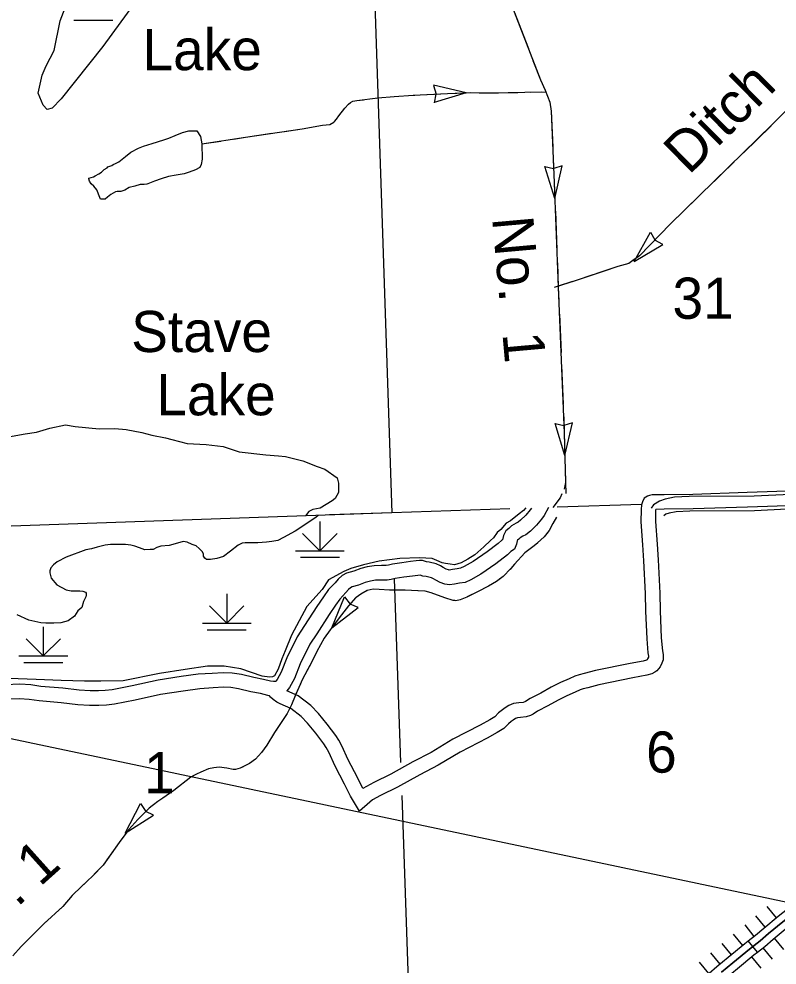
# Model space of a CAD drawing. Extents: x -117616 to 64730, y 54117 to 789866.
# Drawn here: x 63430.7 to 63586.3, y 54986.7 to 55180.9 of the extents above; entities that cross this region are included whole.
import ezdxf

# ---------------------------------------------------------------- set-up
doc = ezdxf.new("R2010")
doc.units = 0
for name, color, linetype in [('2', 7, 'Continuous'), ('29', 7, 'Continuous'), ('35', 7, 'Continuous'), ('4', 7, 'Continuous'), ('43', 7, 'Continuous'), ('44', 7, 'Continuous'), ('45', 7, 'Continuous'), ('46', 7, 'Continuous'), ('47', 7, 'Continuous'), ('5', 7, 'Continuous'), ('R_Dimension', 7, 'Continuous')]:
    doc.layers.add(name, color=color, linetype=linetype)

msp = doc.modelspace()

# ---------------------------------------------------------------- linework, layer by layer
at = {"layer": '2'}
for points in [[(63558.45, 55081.23), (63541.15, 55080.65)], [(63507.23, 55079.51), (63403.69, 55075.86), (63360.41, 55074.52)], [(63507.23, 55079.51), (63494.42, 55079.06)], [(63531.47, 55080.32), (63507.23, 55079.51)]]:
    msp.add_lwpolyline(points, dxfattribs=at)
at = {"layer": '29'}
for p, q in [((63584.21, 54998.7), (63586.12, 54996.39)), ((63581.9, 54996.79), (63583.81, 54994.48)), ((63579.67, 54994.91), (63581.54, 54992.56)), ((63579.67, 54994.91), (63581.54, 54992.56)), ((63574.97, 54991.11), (63576.86, 54988.79)), ((63577.29, 54993.01), (63579.19, 54990.68)), ((63585.72, 54992.17), (63587.64, 54989.86)), ((63572.63, 54989.2), (63574.53, 54986.88)), ((63572.63, 54989.2), (63574.53, 54986.88)), ((63583.41, 54990.22), (63585.28, 54987.87)), ((63583.41, 54990.22), (63585.28, 54987.87)), ((63570.35, 54987.27), (63572.25, 54984.94)), ((63581.08, 54988.35), (63582.97, 54986.02))]:
    msp.add_line(p, q, dxfattribs=at)
msp.add_lwpolyline([(63596.66, 55003.11), (63595.2, 55001.98), (63592.81, 55000.01), (63589.39, 54997.08), (63587.47, 54995.56), (63584.53, 54993.13), (63582.82, 54991.66), (63580.62, 54989.91), (63577.22, 54987.14), (63574.88, 54985.23)], dxfattribs=at)
at = {"layer": '35'}
for points in [[(63451.21, 55151.52), (63452.57, 55152.61), (63453.66, 55153.53), (63455.24, 55154.35), (63456.27, 55154.73), (63458.06, 55155.33), (63460.45, 55156.04), (63461.49, 55156.42), (63462.79, 55156.96), (63464.26, 55157.56), (63465.56, 55157.94), (63466.65, 55157.94), (63467.2, 55157.89), (63467.96, 55156.74), (63468.23, 55155.22), (63468.28, 55152.12), (63468.12, 55150.98), (63467.85, 55150.38), (63466.92, 55149.89), (63465.67, 55149.45), (63464.59, 55149.07), (63463.01, 55148.8), (63461.43, 55148.53), (63459.91, 55148.09), (63458.5, 55147.55)], [(63458.5, 55147.55), (63457.19, 55147.01), (63456.98, 55146.95), (63456.38, 55146.9), (63455.62, 55146.9), (63454.47, 55146.57), (63453.33, 55146.3), (63452.41, 55145.75), (63451.65, 55145.48), (63450.89, 55145.48), (63450.51, 55145.37), (63449.58, 55144.83), (63448.87, 55144.29), (63448.39, 55143.85), (63447.84, 55143.85), (63447.46, 55143.91), (63447.19, 55144.56), (63446.86, 55145.48), (63446.7, 55145.81), (63446.05, 55146.52), (63445.56, 55147.06), (63445.18, 55147.55), (63445.07, 55148.04), (63445.07, 55148.15), (63445.07, 55148.2), (63445.99, 55148.47), (63446.32, 55148.64), (63447.14, 55149.07), (63447.68, 55149.45), (63448.22, 55150), (63448.82, 55150.32), (63448.98, 55150.49), (63449.74, 55150.76), (63450.02, 55150.98), (63450.51, 55151.19), (63451.21, 55151.52)], [(63428.57, 55095.08), (63431.96, 55095.73), (63434.28, 55096.08), (63437.02, 55096.86), (63440.25, 55097.56), (63442.28, 55097.21), (63447.2, 55096.75), (63450.42, 55096.84), (63452.71, 55096.62), (63455.9, 55096), (63458.01, 55095.44), (63460.78, 55094.9), (63462.08, 55094.54), (63465.25, 55093.73), (63469.12, 55093.52), (63472.63, 55093.1), (63475.93, 55092.04), (63481.37, 55091.43), (63484.01, 55091.2), (63485.43, 55091.09), (63489, 55090.14), (63491.89, 55088.99), (63493.51, 55088.46), (63496.01, 55086.68), (63496.31, 55085.61), (63496.32, 55083.68), (63495.61, 55082.42), (63494.98, 55081.93), (63492.52, 55080.45), (63491.05, 55080.15), (63490.24, 55079.77), (63489.52, 55078.88)], [(63542.11, 55083.42), (63541.78, 55082.57), (63540.31, 55080.62)], [(63542.11, 55083.42), (63541.78, 55082.57), (63540.31, 55080.62)], [(63492.14, 55078.97), (63491.63, 55078.55), (63487.41, 55075.71), (63484.98, 55074.41), (63483.86, 55073.82), (63482.6, 55073.64), (63481.52, 55073.51), (63479.77, 55073.33), (63477.88, 55073.33), (63477.16, 55073.33), (63476.49, 55073.24), (63475.68, 55072.88), (63474.1, 55071.66), (63472.71, 55070.54), (63471.32, 55070.14), (63470.01, 55069.91), (63469.21, 55069.91), (63468.89, 55070.18), (63468.62, 55070.59), (63468.58, 55071.08), (63468.31, 55071.53), (63467.68, 55072.2), (63467.05, 55072.7), (63466.24, 55073.01), (63465.21, 55073.51), (63464.4, 55073.6), (63463.23, 55073.24), (63461.56, 55072.79), (63459.86, 55072.65), (63459, 55072.38), (63458.28, 55071.98), (63457.61, 55071.98), (63456.58, 55071.89), (63455.45, 55072.29), (63454.51, 55072.65), (63453.65, 55072.88), (63452.58, 55072.97), (63451.36, 55072.97), (63449.52, 55073.01), (63448.4, 55072.83), (63446.78, 55072.47), (63445.61, 55072.11), (63444.44, 55071.88)], [(63444.44, 55071.88), (63440.38, 55070.42), (63438.53, 55069.42), (63437.77, 55068.8), (63437.23, 55068.19), (63437.08, 55067.57), (63437.08, 55067.19), (63437.31, 55066.12), (63438.46, 55064.73), (63440.39, 55063.66), (63441.43, 55063.52), (63442.15, 55063.52), (63443.18, 55063.52), (63443.81, 55063.43), (63444.39, 55063.21), (63444.48, 55062.98), (63444.48, 55062.62), (63444.44, 55062.26), (63443.99, 55061.27), (63443.63, 55060.1), (63442.78, 55059.38), (63442.1, 55058.26), (63440.8, 55057.31), (63439.32, 55056.95), (63437.88, 55056.86), (63436.98, 55056.86), (63436.26, 55056.86), (63435.23, 55056.91), (63432.75, 55057.49), (63430.33, 55058.53)]]:
    msp.add_lwpolyline(points, dxfattribs=at)
at = {"layer": '4'}
for points in [[(63502.18, 55231.18), (63503.78, 55183.97), (63507.23, 55079.51)], [(63507.7, 55065.97), (63509.03, 55028.26)], [(63509.27, 55021.49), (63510.96, 54973.44), (63511.91, 54938.76)]]:
    msp.add_lwpolyline(points, dxfattribs=at)
at = {"layer": '43'}
for p, q in [((63515.79, 55167.21), (63516.36, 55165.47)), ((63522.51, 55165.72), (63515.82, 55167.26)), ((63522.51, 55165.72), (63515.95, 55163.71)), ((63515.98, 55163.66), (63516.36, 55165.45)), ((63540.7, 55144.03), (63538.66, 55150.59)), ((63538.66, 55150.58), (63540.44, 55150.18)), ((63542.21, 55150.73), (63540.47, 55150.18)), ((63540.7, 55144.03), (63542.21, 55150.73)), ((63556.95, 55131.1), (63560.3, 55137.09)), ((63560.3, 55137.09), (63561.24, 55135.52)), ((63562.85, 55134.61), (63561.25, 55135.5)), ((63556.95, 55131.1), (63562.85, 55134.61)), ((63544.3, 55097.96), (63542.54, 55097.44)), ((63542.76, 55091.27), (63544.3, 55097.96)), ((63540.75, 55097.83), (63542.52, 55097.41)), ((63542.76, 55091.27), (63540.75, 55097.83)), ((63494.91, 55055.91), (63497.54, 55062.25)), ((63497.54, 55062.25), (63498.68, 55060.78)), ((63494.91, 55055.91), (63500.36, 55060.09)), ((63500.36, 55060.09), (63498.7, 55060.76)), ((63452.54, 55013.72), (63455.68, 55019.83)), ((63455.68, 55019.83), (63456.75, 55018.22)), ((63452.54, 55013.72), (63458.31, 55017.44)), ((63458.31, 55017.44), (63456.76, 55018.2))]:
    msp.add_line(p, q, dxfattribs=at)
for points in [[(63530.57, 55187.02), (63537.73, 55168.4), (63538.7, 55166.24), (63539.64, 55163.77), (63539.96, 55161.92), (63540.5, 55148.97), (63541.41, 55125.79), (63542.64, 55095.88), (63542.9, 55085.73), (63542.98, 55083.45)], [(63532.41, 55182.22), (63535.26, 55174.83)], [(63536.21, 55172.37), (63537.73, 55168.4), (63538.7, 55166.24), (63539.16, 55165.02)], [(63468.23, 55155.22), (63477.22, 55156.61), (63488.85, 55158.35), (63493.02, 55159.05), (63494.54, 55159.22), (63495.36, 55159.71), (63495.9, 55160.31), (63496.39, 55161.01), (63497.59, 55162.54), (63498.35, 55163.41), (63498.73, 55163.73), (63499.22, 55164), (63500.09, 55164.11), (63504.38, 55164.66), (63507.75, 55164.93), (63511.61, 55165.2), (63518.66, 55165.58), (63523.39, 55165.75), (63527.74, 55165.69), (63537.89, 55165.91)], [(63535.71, 55165.86), (63538.84, 55165.93)], [(63592.57, 55166.41), (63585.33, 55159.2), (63564.4, 55138.74), (63558.06, 55132.24), (63556.72, 55131.28), (63555.86, 55130.66), (63553.65, 55130.06), (63544.9, 55127.15), (63540.54, 55125.75)], [(63495.46, 55159.82), (63495.9, 55160.31), (63496.39, 55161.01), (63497.59, 55162.54), (63498.35, 55163.41), (63498.73, 55163.73), (63499.22, 55164), (63500.09, 55164.11), (63501.45, 55164.29)], [(63504.07, 55164.62), (63504.38, 55164.66), (63507.75, 55164.93), (63511.61, 55165.2), (63511.96, 55165.22)], [(63514.6, 55165.36), (63518.66, 55165.58), (63522.51, 55165.72)], [(63525.15, 55165.72), (63527.74, 55165.69), (63529.11, 55165.72)], [(63529.11, 55165.72), (63533.07, 55165.81)], [(63539.86, 55162.49), (63539.96, 55161.92), (63540.27, 55154.58)], [(63485.19, 55157.8), (63488.85, 55158.35), (63493.01, 55159.05)], [(63585.09, 55158.96), (63579.42, 55153.42)], [(63474.75, 55156.23), (63477.22, 55156.61), (63482.58, 55157.41)], [(63468.23, 55155.22), (63472.14, 55155.82)], [(63540.38, 55151.94), (63540.5, 55148.97), (63540.7, 55144.03)], [(63577.53, 55151.58), (63571.87, 55146.04)], [(63569.98, 55144.2), (63564.4, 55138.74), (63564.32, 55138.66)], [(63540.8, 55141.39), (63540.96, 55137.44)], [(63540.96, 55137.44), (63541.11, 55133.48)], [(63562.47, 55136.77), (63558.06, 55132.24), (63556.76, 55131.31)], [(63541.22, 55130.84), (63541.41, 55125.79), (63541.53, 55122.93)], [(63550.62, 55129.05), (63546.86, 55127.8)], [(63554.39, 55130.26), (63553.65, 55130.06), (63550.62, 55129.05)], [(63544.35, 55126.97), (63541.4, 55126.03)], [(63541.64, 55120.29), (63541.97, 55112.38)], [(63542.07, 55109.74), (63542.4, 55101.83)], [(63542.51, 55099.19), (63542.64, 55095.88), (63542.76, 55091.27)], [(63542.82, 55088.63), (63542.9, 55085.73), (63542.58, 55084.35)], [(63541.07, 55078.62), (63540.27, 55077.32), (63539.56, 55075.9), (63538.48, 55074.54), (63536.48, 55072.73), (63534.56, 55071.31), (63532.39, 55068.99), (63531.69, 55068.06), (63530.06, 55066.41), (63528.73, 55065.41), (63527.08, 55064.43), (63524.83, 55063.3), (63522.62, 55062.22), (63521.24, 55061.61), (63520.37, 55061.44), (63519.85, 55061.53), (63518.14, 55062.03), (63515.32, 55063.11), (63514.05, 55063.43), (63511.26, 55063.59), (63509.24, 55063.61), (63506.78, 55063.65), (63504.65, 55063.76), (63503.38, 55063.82), (63502.15, 55063.53), (63500.86, 55062.82), (63499.9, 55062.13), (63498.34, 55060.38), (63496.46, 55057.94), (63494.59, 55055.46), (63493.34, 55053.77), (63491.88, 55051.06), (63490.75, 55048.78), (63488.88, 55045.38), (63487.4, 55041.94), (63486.63, 55040.06), (63485.77, 55038.29), (63483.19, 55034.39), (63481.62, 55031.84), (63480.46, 55030.28), (63479.27, 55028.95), (63478.04, 55028.07), (63476.12, 55027.07), (63475.18, 55026.84), (63474.68, 55026.84), (63473.39, 55027.09), (63471.77, 55027.26), (63470.68, 55027.19), (63469.64, 55026.92), (63468.06, 55026.25), (63467.16, 55025.86), (63465.97, 55025.23), (63462.49, 55022.52), (63460.22, 55020.94), (63459.2, 55020.27), (63457.43, 55018.89), (63455.11, 55016.56), (63453.26, 55014.51), (63451.28, 55011.86), (63450.47, 55010.69), (63447.99, 55007.19), (63445.86, 55005), (63443.57, 55002.81), (63441.65, 55000.95), (63439.71, 54998.72), (63435.79, 54995.13), (63434.21, 54993.51), (63431.17, 54990.46), (63429.44, 54988.58)], [(63541.07, 55078.62), (63540.27, 55077.32), (63539.56, 55075.9), (63539.03, 55075.23)], [(63537.18, 55073.36), (63536.48, 55072.73), (63534.56, 55071.31), (63532.39, 55068.99), (63531.69, 55068.06), (63531.52, 55067.88)], [(63529.61, 55066.07), (63528.73, 55065.41), (63527.08, 55064.43), (63524.83, 55063.3), (63522.69, 55062.25)], [(63509.96, 55063.61), (63509.24, 55063.61), (63506.78, 55063.65), (63504.65, 55063.76), (63503.38, 55063.82), (63502.15, 55063.53), (63502.09, 55063.49)], [(63520.2, 55061.47), (63519.85, 55061.53), (63518.14, 55062.03), (63515.32, 55063.11), (63514.05, 55063.43), (63512.6, 55063.51)], [(63499.86, 55062.09), (63498.34, 55060.38), (63496.46, 55057.94), (63494.92, 55055.9)], [(63493.35, 55053.78), (63493.34, 55053.77), (63491.88, 55051.06), (63491.5, 55050.28)], [(63491.5, 55050.28), (63490.75, 55048.78), (63489.65, 55046.78)], [(63488.47, 55044.43), (63487.49, 55042.16)], [(63486.31, 55039.4), (63485.77, 55038.29), (63485.1, 55037.28)], [(63483.64, 55035.08), (63483.19, 55034.39), (63481.62, 55031.84), (63480.46, 55030.28), (63479.27, 55028.95), (63478.97, 55028.73)], [(63476.71, 55027.37), (63476.12, 55027.07), (63475.18, 55026.84), (63474.68, 55026.84), (63473.39, 55027.09), (63471.77, 55027.26), (63470.68, 55027.19), (63469.64, 55026.92), (63469.01, 55026.66)], [(63466.61, 55025.57), (63465.97, 55025.23), (63462.49, 55022.52), (63460.22, 55020.94), (63460.21, 55020.93)], [(63458.06, 55019.39), (63457.43, 55018.89), (63455.11, 55016.56), (63453.26, 55014.51), (63452.62, 55013.66)], [(63451.05, 55011.54), (63450.47, 55010.69), (63448.77, 55008.3)], [(63448.77, 55008.3), (63447.99, 55007.19), (63446.17, 55005.32)], [(63444.28, 55003.49), (63443.57, 55002.81), (63441.65, 55000.95), (63439.71, 54998.72), (63438.74, 54997.83)], [(63436.8, 54996.05), (63435.79, 54995.13), (63434.21, 54993.51), (63431.18, 54990.47)]]:
    msp.add_lwpolyline(points, dxfattribs=at)
at = {"layer": '44'}
for p, q in [((63441.96, 55180.61), (63449.96, 55180.61)), ((63492.48, 55077.73), (63492.48, 55071.73)), ((63492.48, 55071.73), (63488.94, 55075.27)), ((63492.48, 55071.73), (63496.01, 55075.27)), ((63487.48, 55071.73), (63497.48, 55071.73)), ((63488.48, 55070.37), (63496.48, 55070.37)), ((63473.35, 55062.84), (63473.35, 55056.84)), ((63473.35, 55056.84), (63469.81, 55060.38)), ((63473.35, 55056.84), (63476.89, 55060.38)), ((63435.71, 55056.13), (63435.71, 55050.13)), ((63468.35, 55056.84), (63478.35, 55056.84)), ((63469.35, 55055.48), (63477.35, 55055.48)), ((63435.71, 55050.13), (63432.18, 55053.66)), ((63435.71, 55050.13), (63439.25, 55053.66)), ((63430.71, 55050.13), (63440.71, 55050.13)), ((63431.71, 55048.76), (63439.71, 55048.76))]:
    msp.add_line(p, q, dxfattribs=at)
at = {"layer": '45'}
msp.add_line((63582.26, 54989.3), (63580.39, 54991.65), dxfattribs=at)
for points in [[(63574.88, 54985.23), (63577.22, 54987.14), (63580.62, 54989.91), (63582.82, 54991.66), (63584.53, 54993.13), (63587.47, 54995.56), (63589.39, 54997.08), (63592.81, 55000.01), (63595.2, 55001.98), (63596.66, 55003.11)], [(63580.39, 54991.65), (63581.86, 54992.82), (63583.56, 54994.27), (63586.52, 54996.73), (63588.44, 54998.24), (63588.52, 54998.31)], [(63582.26, 54989.3), (63583.77, 54990.51), (63585.49, 54991.98), (63588.41, 54994.39), (63590.34, 54995.92), (63590.47, 54996.03)], [(63572.23, 54984.92), (63572.36, 54985.03), (63573.92, 54986.38), (63576.27, 54988.3), (63579.68, 54991.08), (63580.39, 54991.65)], [(63574.12, 54982.6), (63574.29, 54982.73), (63575.85, 54984.08), (63578.16, 54985.98), (63581.56, 54988.74), (63582.26, 54989.3)]]:
    msp.add_lwpolyline(points, dxfattribs=at)
at = {"layer": '46'}
for points in [[(63590.34, 55083.99), (63580.15, 55083.65), (63568.99, 55083.29), (63563.13, 55083.22), (63561.27, 55083.2), (63560.67, 55083.2), (63560.14, 55083.09), (63559.68, 55082.89), (63559.06, 55082.5), (63558.68, 55081.75), (63558.48, 55081.14), (63558.39, 55080.18), (63558.37, 55077.65), (63558.69, 55072.9), (63558.92, 55069.68), (63559.26, 55062.93), (63559.32, 55059.29), (63559.55, 55053.64), (63559.81, 55050.77), (63559.92, 55050.11), (63559.94, 55049.85), (63559.73, 55049.5), (63559.62, 55049.33), (63559.52, 55049.28), (63558.85, 55049.07), (63556.15, 55048.58), (63549.02, 55047.11), (63546.69, 55046.51), (63545.68, 55046.23), (63544.83, 55045.97), (63543.66, 55045.45), (63541.84, 55044.66), (63539.96, 55043.7), (63537.82, 55042.51), (63535.61, 55041.37), (63534.69, 55040.77), (63534.54, 55040.69), (63534.2, 55040.59), (63533.32, 55040.49), (63532.22, 55040.35), (63531.25, 55039.95), (63530.47, 55039.45), (63529.93, 55039.06), (63529.14, 55038.42), (63528.35, 55037.6), (63527.34, 55037.03), (63525.39, 55035.9), (63519.78, 55033.03), (63515.29, 55030.31), (63511.58, 55028.39), (63507.03, 55025.85), (63503.52, 55024.14), (63501.32, 55022.9)], [(63611.33, 55084.06), (63607.12, 55083.96), (63594.93, 55083.55), (63581.58, 55082.93), (63568.29, 55082.83), (63565.28, 55082.7), (63563.32, 55082.33), (63562.18, 55081.9), (63560.92, 55081.13), (63560.44, 55080.45)], [(63614.28, 55083.13), (63614.21, 55082.63), (63613.8, 55081.95), (63612.84, 55081.28), (63612.12, 55081.1), (63611.56, 55081.06), (63607.2, 55080.96), (63595.05, 55080.56), (63581.66, 55079.93), (63568.37, 55079.83), (63565.62, 55079.71), (63564.13, 55079.43), (63563.51, 55079.2), (63563.04, 55078.91)], [(63535.94, 55080.47), (63535.64, 55080.09), (63534.74, 55079.03), (63533.65, 55077.97), (63533.16, 55077.55), (63532.74, 55077.37), (63531.79, 55076.81), (63531.24, 55076.3), (63530.67, 55075.77), (63530.15, 55074.85), (63529.93, 55073.98), (63529.82, 55073.9), (63529.05, 55073.2), (63526.84, 55071.46), (63523.93, 55069.49), (63522.06, 55068.45), (63521.36, 55068.12), (63520.64, 55067.99), (63519.66, 55067.86), (63519.01, 55067.76), (63518.86, 55067.78), (63518.39, 55067.95), (63517.79, 55068.27), (63517.2, 55068.65), (63516.34, 55069.01), (63514.89, 55069.35), (63514.33, 55069.44), (63513.55, 55069.71), (63512.91, 55069.71), (63512.23, 55069.64), (63511.06, 55069.5), (63509.27, 55069.23), (63507.37, 55068.95), (63506.53, 55068.75), (63506.09, 55068.68), (63505.14, 55068.71), (63503.59, 55068.64), (63502.19, 55068.41), (63500.86, 55068.04), (63499.45, 55067.54), (63497.93, 55067.1), (63497.05, 55066.61), (63496.2, 55065.89), (63495.58, 55065.13), (63494.25, 55063.73), (63493.2, 55062.28), (63491.88, 55060.24), (63489.34, 55056.34), (63487.83, 55054.06), (63485.68, 55049.74), (63484.53, 55046.77), (63483.69, 55045.28), (63483.46, 55044.96), (63483.38, 55044.9), (63482.95, 55044.88)], [(63539.39, 55080.59), (63538.54, 55078.93), (63537.96, 55078.19), (63536.93, 55076.98), (63535.68, 55075.76), (63534.77, 55074.98), (63534.11, 55074.69), (63533.59, 55074.39), (63533.28, 55074.09), (63533.05, 55073.88), (63532.97, 55073.73), (63532.8, 55073.06), (63532.44, 55072.07), (63531.69, 55071.55), (63530.99, 55070.91), (63528.6, 55069.04), (63525.5, 55066.94), (63523.43, 55065.77), (63522.27, 55065.23), (63521.11, 55065.03), (63520.09, 55064.89), (63519.07, 55064.73), (63518.15, 55064.84), (63517.15, 55065.2), (63516.28, 55065.68), (63515.81, 55065.98), (63515.4, 55066.15), (63514.31, 55066.41), (63513.6, 55066.52), (63513.05, 55066.71), (63512.57, 55066.66), (63511.46, 55066.53), (63509.71, 55066.26), (63507.94, 55066), (63507.11, 55065.8), (63506.28, 55065.67), (63505.16, 55065.71), (63503.91, 55065.65), (63502.84, 55065.48), (63501.77, 55065.18), (63500.37, 55064.68), (63499.09, 55064.31), (63498.76, 55064.13), (63498.35, 55063.78), (63497.83, 55063.15), (63496.56, 55061.81), (63495.67, 55060.58), (63494.39, 55058.61), (63491.85, 55054.69), (63490.43, 55052.56), (63488.43, 55048.53), (63487.25, 55045.49), (63486.22, 55043.64), (63485.7, 55042.95)], [(63590.43, 55080.99), (63580.25, 55080.65), (63569.06, 55080.29), (63563.16, 55080.22), (63561.41, 55080.2), (63561.39, 55080.03), (63561.37, 55077.73), (63561.68, 55073.1), (63561.91, 55069.86), (63562.25, 55063.03), (63562.32, 55059.38), (63562.55, 55053.83), (63562.79, 55051.15), (63562.91, 55050.44), (63562.94, 55049.91), (63562.94, 55049.31), (63562.69, 55048.61), (63562.28, 55047.91), (63561.97, 55047.45), (63561.63, 55047.06), (63561.22, 55046.77), (63560.62, 55046.48), (63559.57, 55046.15), (63556.72, 55045.64), (63549.7, 55044.19), (63547.47, 55043.61), (63546.52, 55043.35), (63545.87, 55043.15), (63544.86, 55042.71), (63543.13, 55041.95), (63541.37, 55041.05), (63539.23, 55039.87), (63537.12, 55038.77), (63536.22, 55038.19), (63535.69, 55037.9), (63534.8, 55037.64), (63533.68, 55037.51), (63533, 55037.43), (63532.65, 55037.28), (63532.16, 55036.96), (63531.74, 55036.67), (63531.17, 55036.21), (63530.22, 55035.21), (63528.83, 55034.42), (63526.82, 55033.27), (63521.24, 55030.4), (63516.76, 55027.7), (63513, 55025.75), (63508.41, 55023.19), (63504.91, 55021.48), (63503.27, 55020.56), (63502.74, 55020.08), (63500.6, 55018.29)], [(63482.95, 55044.88), (63482.33, 55044.96), (63480.9, 55045.32), (63478.89, 55045.69), (63476.38, 55046.29), (63474.5, 55046.62), (63472.65, 55046.69), (63470.4, 55046.55), (63467.51, 55046.35), (63464.01, 55045.87), (63459.25, 55045.13), (63453.94, 55044.02), (63449.86, 55043.2), (63448.44, 55043.01), (63447.03, 55042.95), (63445.31, 55042.95), (63443.09, 55043.08), (63439.71, 55043.48), (63435.19, 55043.88), (63433.13, 55044.18), (63430.86, 55044.32), (63427.92, 55044.22)], [(63482.12, 55041.96), (63481.77, 55042.01), (63480.26, 55042.39), (63478.27, 55042.75), (63475.77, 55043.35), (63474.18, 55043.63), (63472.69, 55043.69), (63470.6, 55043.56), (63467.82, 55043.36), (63464.44, 55042.91), (63459.79, 55042.18), (63454.54, 55041.08), (63450.35, 55040.24), (63448.7, 55040.02), (63447.1, 55039.95), (63445.22, 55039.95), (63442.83, 55040.09), (63439.4, 55040.49), (63434.84, 55040.89), (63432.82, 55041.19), (63430.82, 55041.32), (63428.02, 55041.22)], [(63500.6, 55018.29), (63498.75, 55021.32), (63497.51, 55023.78), (63495.61, 55027.5), (63494.29, 55030.35), (63493.78, 55031.31), (63493.28, 55032.09), (63492.49, 55033.19), (63491.64, 55034.27), (63489.96, 55036.33), (63488.61, 55037.67), (63486.5, 55039.32), (63484.33, 55040.28), (63483.64, 55040.66), (63482.9, 55041.2), (63482.37, 55041.63), (63482.12, 55041.96)], [(63501.32, 55022.9), (63500.18, 55025.14), (63498.31, 55028.81), (63496.98, 55031.69), (63496.38, 55032.82), (63495.76, 55033.78), (63494.88, 55034.99), (63493.99, 55036.14), (63492.18, 55038.34), (63490.6, 55039.93), (63488.05, 55041.91), (63485.7, 55042.95)]]:
    msp.add_lwpolyline(points, dxfattribs=at)
at = {"layer": '47'}
for points in [[(63468.42, 55202.93), (63460.49, 55195.92), (63454.78, 55184.57), (63447.9, 55175.22), (63439.39, 55164.51), (63437.55, 55162.58), (63436.49, 55162.31), (63435.71, 55163.19), (63434.65, 55165.65), (63435.5, 55169.36), (63436.28, 55171.26), (63437.92, 55174.37), (63439.16, 55180.47), (63441.72, 55187.15), (63445.18, 55190.86), (63449.98, 55198.26), (63452.65, 55202.54)], [(63534.72, 55080.51), (63534.24, 55079.95), (63533.35, 55079.26), (63531.61, 55077.88), (63530.71, 55077.35), (63529.62, 55076.1), (63528.89, 55075.45), (63528.12, 55074.4), (63527.48, 55073.79), (63526.1, 55072.49)], [(63526.1, 55072.49), (63524.28, 55070.87), (63522.86, 55069.98), (63521.45, 55069.25), (63520.07, 55068.81), (63519.18, 55068.97), (63518.25, 55069.13), (63517.6, 55069.21), (63516.51, 55069.74), (63515.5, 55070.14), (63512.9, 55070.27), (63508.89, 55070.11), (63504.66, 55069.56), (63501.44, 55068.81), (63498.85, 55068.05), (63497.39, 55067.46), (63494.25, 55065.75), (63492.96, 55063.75), (63489.79, 55060.3), (63486.67, 55054.38), (63485.35, 55051.2), (63484.64, 55049.5), (63483.93, 55047.42), (63483.18, 55046.07), (63482.76, 55045.81), (63482.12, 55045.75), (63480.61, 55046), (63476.23, 55047.45), (63472.81, 55048.05), (63469.4, 55048), (63464.83, 55047.35), (63459.55, 55046.54), (63452.09, 55045), (63447.54, 55044.95), (63444.14, 55044.95), (63439.37, 55045.11), (63434.22, 55045.28), (63426.88, 55045.55)]]:
    msp.add_lwpolyline(points, dxfattribs=at)
at = {"layer": 'R_Dimension'}
msp.add_lwpolyline([(63249.43, 55071.04), (63920.83, 54929.5), (64386.07, 54929.5)], dxfattribs=at)

# ---------------------------------------------------------------- texts
at = {"layer": '35'}
for s, p in [('Stave', (63453.75, 55112.5)), ('Lake', (63458.91, 55099.52))]:
    msp.add_text(s, height=8.448, dxfattribs=at).set_placement(p)
at = {"layer": '43'}
for s, rotation, p in [('Ditch', 44.5236, (63568.19, 55148.69)), ('No.  1', 275.1079, (63527.81, 55140.05)), ('No. 1', 41.9007, (63419.59, 54988.79))]:
    msp.add_text(s, height=8.448, rotation=rotation, dxfattribs=at).set_placement(p)
at = {"layer": '47'}
msp.add_text('Lake', height=8.448, dxfattribs=at).set_placement((63456.07, 55170.36))
at = {"layer": '5'}
for s, height, p in [('31', 8.448, (63564.84, 55119.33)), ('6', 8.45, (63559.43, 55026.17)), ('1', 8.45, (63456.39, 55021.93))]:
    msp.add_text(s, height=height, dxfattribs=at).set_placement(p)

doc.saveas('drawing.dxf')
